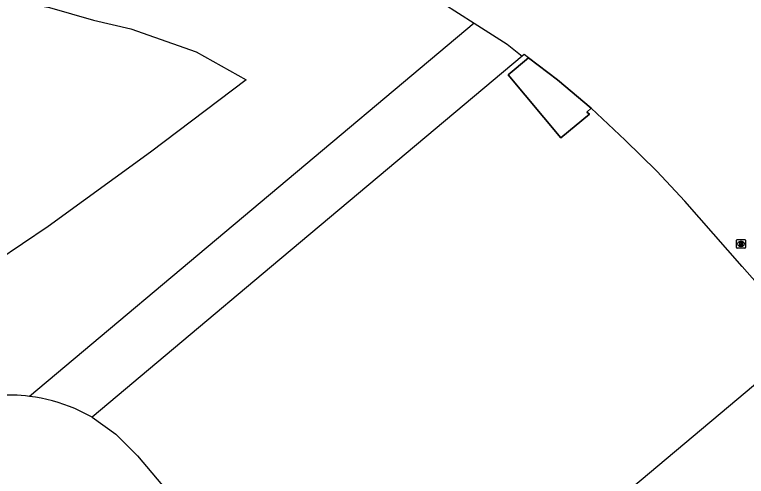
# Model space of a CAD drawing. Extents: x 155018 to 156648, y 383980 to 385733.
# Drawn here: x 156140.2 to 156223.4, y 384976.1 to 385028.7 of the extents above; entities that cross this region are included whole.
import ezdxf

# ---------------------------------------------------------------- set-up
doc = ezdxf.new("R2010")
doc.units = 0
for name, color, linetype in [('IMGEO_Pand', 7, 'Continuous'), ('IMGEO_Pand_overbouw', 7, 'Continuous'), ('IMGEO_Rijbaan_lokaal_gesloten', 7, 'Continuous'), ('IMGEO_Rioolput', 7, 'Continuous')]:
    doc.layers.add(name, color=color, linetype=linetype)

msp = doc.modelspace()

# ---------------------------------------------------------------- linework, layer by layer
at = {"layer": 'IMGEO_Pand'}
for points in [[(156093.445, 385048.017), (156097.007, 385048.601), (156111.356, 385049.871), (156125.766, 385050.186), (156136.499, 385048.985), (156140.057, 385048.402), (156147.116, 385046.969), (156150.641, 385046.246), (156160.994, 385043.138), (156164.38, 385041.946), (156174.394, 385037.873), (156183.991, 385032.903), (156187.144, 385031.144), (156192.482, 385027.708)], [(156144.049, 385004.564), (156135.243, 384998.631), (156115.007, 384985.64), (156103.015, 385009.248), (156098.081, 385020.428), (156095.021, 385026.111), (156094.834, 385027.423), (156095.271, 385029.297), (156095.771, 385030.983), (156096.645, 385032.107), (156098.394, 385033.044), (156101.579, 385033.481), (156104.077, 385033.294), (156116.006, 385033.169), (156127.873, 385032.295), (156134.805, 385031.233), (156144.174, 385029.484), (156149.17, 385028.048), (156153.417, 385027.048), (156160.85, 385024.425), (156166.533, 385021.24), (156155.666, 385012.996), (156144.049, 385004.564)], [(156192.482, 385027.708), (156141.911, 384985.215)], [(156197.927, 385023.949), (156169.441, 385000), (156149.024, 384982.844)], [(156205.771, 385018.019), (156205.292, 385017.578), (156205.572, 385017.345), (156202.318, 385014.643), (156196.337, 385021.801), (156198.66, 385023.75)], [(156198.66, 385023.75), (156198.174, 385024.126), (156197.927, 385023.949)], [(156230.359, 384991.566), (156222.961, 385000), (156216.444, 385007.429), (156213.226, 385010.86), (156209.653, 385014.395), (156205.771, 385018.019)], [(156230.359, 384991.566), (156179.317, 384948.681)], [(156149.024, 384982.844), (156151.744, 384980.933), (156154.191, 384978.464), (156161.907, 384969.277), (156170.481, 384959.01)]]:
    msp.add_lwpolyline(points, dxfattribs=at)
msp.add_arc((156139.349, 384965.265), 20.114, 82.68287, 104.10944, dxfattribs=at)
at = {"layer": 'IMGEO_Pand_overbouw'}
msp.add_lwpolyline([(156198.66, 385023.75), (156196.337, 385021.801), (156202.318, 385014.643), (156205.572, 385017.345), (156205.292, 385017.578), (156205.771, 385018.019), (156201.965, 385021.245)], close=True, dxfattribs=at)
at = {"layer": 'IMGEO_Rijbaan_lokaal_gesloten'}
for points in [[(156192.482, 385027.708), (156196.242, 385025.288), (156197.927, 385023.949)], [(156198.66, 385023.75), (156201.965, 385021.245), (156205.771, 385018.019)], [(156149.024, 384982.844), (156147.07, 384983.841)]]:
    msp.add_lwpolyline(points, dxfattribs=at)
msp.add_arc((156139.36, 384965.263), 20.115, 67.46033, 82.71278, dxfattribs=at)
at = {"layer": 'IMGEO_Rioolput'}
for p, q in [((156222.317, 385002.146), (156222.317, 385002.998)), ((156222.392, 385003.072), (156223.244, 385003.072)), ((156222.805, 385002.852), (156222.83, 385002.852)), ((156223.318, 385002.998), (156223.318, 385002.146)), ((156223.244, 385002.072), (156222.392, 385002.072)), ((156222.828, 385002.292), (156222.803, 385002.292))]:
    msp.add_line(p, q, dxfattribs=at)
for points in [[(156222.317, 385002.146), (156222.317, 385002.998)], [(156222.392, 385003.072), (156223.244, 385003.072)], [(156222.906, 385002.77), (156222.654, 385002.772), (156222.654, 385002.372)], [(156223.318, 385002.998), (156223.318, 385002.146)], [(156223.244, 385002.072), (156222.392, 385002.072)], [(156222.654, 385002.372), (156222.778, 385002.372), (156222.778, 385002.534), (156222.789, 385002.534)], [(156222.832, 385002.691), (156222.778, 385002.691), (156222.778, 385002.61)], [(156222.778, 385002.61), (156222.83, 385002.61)], [(156222.836, 385002.505), (156222.907, 385002.372), (156223.047, 385002.372), (156222.982, 385002.498)]]:
    msp.add_lwpolyline(points, dxfattribs=at)
for centre, radius, start, end in [((156222.394, 385002.996), 0.0765, 91.55205, 178.44795), ((156222.394, 385002.996), 0.0765, 91.55205, 178.44795), ((156222.905, 385002.66), 0.109, 350.36119, 89.41601), ((156223.242, 385002.996), 0.0765, 1.55205, 88.44795), ((156223.242, 385002.996), 0.0765, 1.55205, 88.44795), ((156222.394, 385002.148), 0.0765, 181.55205, 268.44795), ((156222.394, 385002.148), 0.0765, 181.55205, 268.44795), ((156222.788, 385002.481), 0.0533, 26.02933, 88.69889), ((156222.814, 385002.799), 0.19, 274.7715, 282.96867), ((156222.838, 385002.595), 0.0964, 77.00612, 93.18647), ((156222.852, 385002.652), 0.0378, 276.66336, 79.67722), ((156222.903, 385002.66), 0.112, 277.58423, 350.98172), ((156222.887, 385002.445), 0.108, 29.51342, 73.79051), ((156223.242, 385002.148), 0.0765, 271.55205, 358.44795), ((156223.242, 385002.148), 0.0765, 271.55205, 358.44795)]:
    msp.add_arc(centre, radius, start, end, dxfattribs=at)
for centre, major_axis, ratio, start_param, end_param in [((156222.804, 385002.572), (-0.387, 0.002), 0.722429, 4.712389, 7.853982), ((156222.829, 385002.572), (-0.39, 0.002), 0.717154, 1.570796, 4.712389)]:
    msp.add_ellipse(centre, major_axis=major_axis, ratio=ratio, start_param=start_param, end_param=end_param, dxfattribs=at)

doc.saveas('drawing.dxf')
